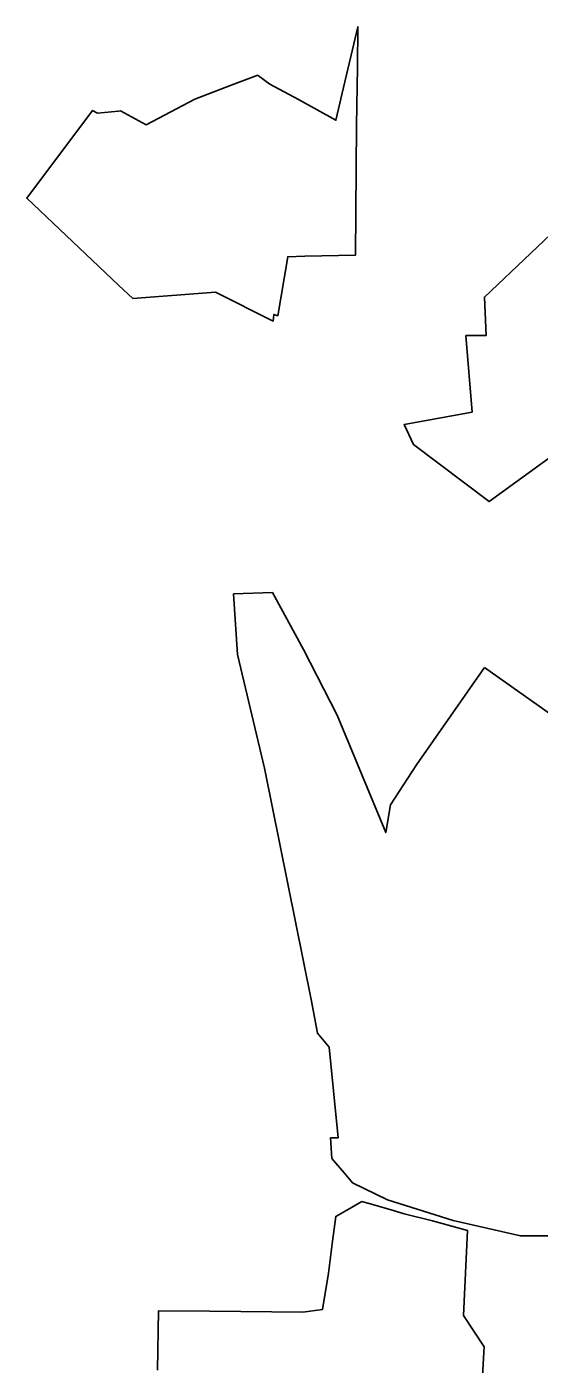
# Model space of a CAD drawing. Extents: x 2001466 to 2224147, y 644118 to 847247.
# Drawn here: x 2019422 to 2022653, y 751088 to 759520 of the extents above; entities that cross this region are included whole.
import ezdxf

# ---------------------------------------------------------------- set-up
doc = ezdxf.new("R2010")
doc.units = 0
doc.layers.add('Exist Boundary Political City Limit New', color=7, linetype='Continuous')
doc.layers.add('Map Preparation Boundary City Limit Buffer Line', color=7, linetype='Continuous')

msp = doc.modelspace()

# ---------------------------------------------------------------- linework, layer by layer
at = {"layer": 'Exist Boundary Political City Limit New'}
for points in [[(2021506.8, 759266.4), (2021501.8, 758896.2), (2021494, 758079.1), (2021174.1, 758073.3), (2021067.5, 758069.3), (2021004.6, 757698.3), (2020978.8, 757706.4), (2020974.6, 757664.6), (2020611.8, 757846.5), (2020090.8, 757805.7), (2020000, 757891.6), (2019421.5, 758439), (2019836.5, 758991.9), (2019868.6, 758975.3), (2020000, 758987.6), (2020013, 758988.8), (2020175.2, 758901.5), (2020481.6, 759064.1), (2020727.6, 759156.9), (2020878.9, 759213.9), (2020883.6, 759210.7), (2020954.6, 759157.2), (2021135.2, 759060.4), (2021370.8, 758930.5), (2021427.8, 759172.9), (2021466.4, 759341), (2021509.4, 759519.7), (2021506.8, 759266.4)], [(2023154.5, 757119.6), (2022337.2, 756526.4), (2021860.5, 756886.2), (2021802.1, 757012.6), (2022230.1, 757090.4), (2022191.4, 757572.8), (2022317.9, 757572.8), (2022308.1, 757815.8), (2022891.9, 758370.1)], [(2022714.4, 751897.1), (2022535.1, 751897.1), (2022111.4, 751994.9), (2021695.9, 752125.2), (2021475.9, 752231), (2021435.1, 752279.9), (2021345.5, 752385.8), (2021337.2, 752516.1), (2021386.2, 752516.1), (2021329.1, 753086.1), (2021255.9, 753175.7), (2021215.1, 753387.4), (2020921.8, 754845.1), (2020750.6, 755561.7), (2020726.1, 755944.4), (2020970.6, 755952.6), (2021166.1, 755594.3), (2021378, 755179), (2021685.2, 754439.6), (2021714.4, 754614.7)], [(2021714.4, 754614.7), (2021879.9, 754867.5), (2022307.9, 755480.1)], [(2022307.9, 755480.1), (2022775, 755149.5)], [(2020245.5, 751051.7), (2020252.4, 751425.3), (2020577, 751423.1), (2021163.4, 751416.1), (2021287, 751434), (2021324.2, 751661.4), (2021350.2, 751864.3), (2021370, 752020), (2021430.2, 752054.2), (2021534.1, 752113.2), (2021611, 752093.7), (2021725.5, 752059.4), (2021801.8, 752037.2), (2021980.9, 751991.8), (2022201.2, 751932.3), (2022174.8, 751396.5), (2022305.4, 751198.6), (2022303.6, 751165.3), (2022277.6, 750669.8)]]:
    msp.add_lwpolyline(points, dxfattribs=at)
at = {"layer": 'Map Preparation Boundary City Limit Buffer Line'}
for points in [[(2021506.8, 759266.4), (2021501.8, 758896.2), (2021494, 758079.1), (2021174.1, 758073.3), (2021067.5, 758069.3), (2021004.6, 757698.3), (2020978.8, 757706.4), (2020974.6, 757664.6), (2020611.8, 757846.5), (2020090.8, 757805.7), (2020000, 757891.6), (2019421.5, 758439), (2019836.5, 758991.9), (2019868.6, 758975.3), (2020000, 758987.6), (2020013, 758988.8), (2020175.2, 758901.5), (2020481.6, 759064.1), (2020727.6, 759156.9), (2020878.9, 759213.9), (2020883.6, 759210.7), (2020954.6, 759157.2), (2021135.2, 759060.4), (2021370.8, 758930.5), (2021427.8, 759172.9), (2021466.4, 759341), (2021509.4, 759519.7), (2021506.8, 759266.4)], [(2023154.5, 757119.6), (2022337.2, 756526.4), (2021860.5, 756886.2), (2021802.1, 757012.6), (2022230.1, 757090.4), (2022191.4, 757572.8), (2022317.9, 757572.8), (2022308.1, 757815.8), (2022891.9, 758370.1)], [(2022714.4, 751897.1), (2022535.1, 751897.1), (2022111.4, 751994.9), (2021695.9, 752125.2), (2021475.9, 752231), (2021435.1, 752279.9), (2021345.5, 752385.8), (2021337.2, 752516.1), (2021386.2, 752516.1), (2021329.1, 753086.1), (2021255.9, 753175.7), (2021215.1, 753387.4), (2020921.8, 754845.1), (2020750.6, 755561.7), (2020726.1, 755944.4), (2020970.6, 755952.6), (2021166.1, 755594.3), (2021378, 755179), (2021685.2, 754439.6), (2021714.4, 754614.7)], [(2021714.4, 754614.7), (2021879.9, 754867.5), (2022307.9, 755480.1)], [(2022307.9, 755480.1), (2022775, 755149.5)], [(2020245.5, 751051.7), (2020252.4, 751425.3), (2020577, 751423.1), (2021163.4, 751416.1), (2021287, 751434), (2021324.2, 751661.4), (2021350.2, 751864.3), (2021370, 752020), (2021430.2, 752054.2), (2021534.1, 752113.2), (2021611, 752093.7), (2021725.5, 752059.4), (2021801.8, 752037.2), (2021980.9, 751991.8), (2022201.2, 751932.3), (2022174.8, 751396.5), (2022305.4, 751198.6), (2022303.6, 751165.3), (2022277.6, 750669.8)]]:
    msp.add_lwpolyline(points, dxfattribs=at)

doc.saveas('drawing.dxf')
